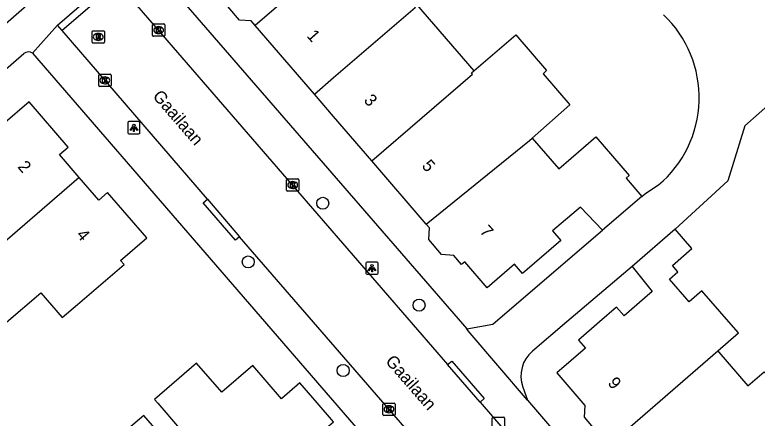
# Model space of a CAD drawing. Extents: x 161772 to 163123, y 383092 to 383917.
# Drawn here: x 162474.1 to 162534.4, y 383492.2 to 383524.9 of the extents above; entities that cross this region are included whole.
import ezdxf

# ---------------------------------------------------------------- set-up
doc = ezdxf.new("R2010")
doc.units = 0
for name, color, linetype in [('IMGEO_Boom', 7, 'Continuous'), ('IMGEO_Kolk', 7, 'Continuous'), ('IMGEO_Lichtpunt', 7, 'Continuous'), ('IMGEO_Openbare_ruimte_label', 7, 'Continuous'), ('IMGEO_Pand', 7, 'Continuous'), ('IMGEO_Pand_nummerreeks', 7, 'Continuous'), ('IMGEO_Rijbaan_lokaal_open', 7, 'Continuous'), ('IMGEO_Rioolput', 7, 'Continuous'), ('IMGEO_Voetpad_open', 7, 'Continuous')]:
    doc.layers.add(name, color=color, linetype=linetype)

msp = doc.modelspace()

# ---------------------------------------------------------------- linework, layer by layer
at = {"layer": 'IMGEO_Boom'}
for centre in [(162499.124, 383509.631), (162493.077, 383504.869), (162506.941, 383501.366), (162500.783, 383496.059)]:
    msp.add_circle(centre, 0.489, dxfattribs=at)
at = {"layer": 'IMGEO_Kolk'}
for p, q in [((162485.305, 383523.261), (162485.305, 383524.113)), ((162485.38, 383524.187), (162486.232, 383524.187)), ((162485.793, 383523.967), (162485.818, 383523.967)), ((162486.306, 383524.113), (162486.306, 383523.261)), ((162486.232, 383523.187), (162485.38, 383523.187)), ((162485.816, 383523.407), (162485.791, 383523.407)), ((162481.012, 383520.111), (162481.864, 383520.111)), ((162480.937, 383519.185), (162480.937, 383520.037)), ((162481.425, 383519.891), (162481.45, 383519.891)), ((162481.938, 383520.037), (162481.938, 383519.185)), ((162481.864, 383519.111), (162481.012, 383519.111)), ((162481.448, 383519.331), (162481.423, 383519.331)), ((162496.185, 383510.689), (162496.185, 383511.541)), ((162496.26, 383511.615), (162497.112, 383511.615)), ((162496.673, 383511.395), (162496.698, 383511.395)), ((162497.186, 383511.541), (162497.186, 383510.689)), ((162497.112, 383510.615), (162496.26, 383510.615)), ((162496.696, 383510.835), (162496.671, 383510.835)), ((162504.002, 383492.484), (162504.002, 383493.336)), ((162504.077, 383493.41), (162504.929, 383493.41)), ((162504.49, 383493.19), (162504.515, 383493.19)), ((162505.003, 383493.336), (162505.003, 383492.484)), ((162504.929, 383492.41), (162504.077, 383492.41)), ((162504.513, 383492.63), (162504.488, 383492.63)), ((162512.886, 383491.341), (162512.886, 383492.193)), ((162512.961, 383492.267), (162513.813, 383492.267)), ((162513.887, 383492.193), (162513.887, 383491.341))]:
    msp.add_line(p, q, dxfattribs=at)
for points in [[(162485.305, 383523.261), (162485.305, 383524.113)], [(162485.38, 383524.187), (162486.232, 383524.187)], [(162485.626, 383523.887), (162485.749, 383523.887), (162485.749, 383523.736), (162485.879, 383523.887), (162486.043, 383523.887), (162485.897, 383523.736), (162486.05, 383523.487), (162485.898, 383523.487), (162485.813, 383523.651), (162485.749, 383523.584), (162485.749, 383523.487), (162485.626, 383523.487), (162485.626, 383523.887)], [(162486.306, 383524.113), (162486.306, 383523.261)], [(162486.232, 383523.187), (162485.38, 383523.187)], [(162481.012, 383520.111), (162481.864, 383520.111)], [(162480.937, 383519.185), (162480.937, 383520.037)], [(162481.258, 383519.811), (162481.381, 383519.811), (162481.381, 383519.66), (162481.511, 383519.811), (162481.675, 383519.811), (162481.529, 383519.66), (162481.682, 383519.411), (162481.53, 383519.411), (162481.445, 383519.575), (162481.381, 383519.508), (162481.381, 383519.411), (162481.258, 383519.411), (162481.258, 383519.811)], [(162481.938, 383520.037), (162481.938, 383519.185)], [(162481.864, 383519.111), (162481.012, 383519.111)], [(162496.185, 383510.689), (162496.185, 383511.541)], [(162496.26, 383511.615), (162497.112, 383511.615)], [(162496.506, 383511.315), (162496.629, 383511.315), (162496.629, 383511.164), (162496.759, 383511.315), (162496.923, 383511.315), (162496.777, 383511.164), (162496.93, 383510.915), (162496.778, 383510.915), (162496.693, 383511.079), (162496.629, 383511.012), (162496.629, 383510.915), (162496.506, 383510.915), (162496.506, 383511.315)], [(162497.186, 383511.541), (162497.186, 383510.689)], [(162497.112, 383510.615), (162496.26, 383510.615)], [(162504.002, 383492.484), (162504.002, 383493.336)], [(162504.077, 383493.41), (162504.929, 383493.41)], [(162504.323, 383493.11), (162504.446, 383493.11), (162504.446, 383492.959), (162504.576, 383493.11), (162504.74, 383493.11), (162504.594, 383492.959), (162504.747, 383492.71), (162504.595, 383492.71), (162504.51, 383492.874), (162504.446, 383492.807), (162504.446, 383492.71), (162504.323, 383492.71), (162504.323, 383493.11)], [(162505.003, 383493.336), (162505.003, 383492.484)], [(162504.929, 383492.41), (162504.077, 383492.41)], [(162512.886, 383491.341), (162512.886, 383492.193)], [(162512.961, 383492.267), (162513.813, 383492.267)], [(162513.887, 383492.193), (162513.887, 383491.341)]]:
    msp.add_lwpolyline(points, dxfattribs=at)
for centre, start, end in [((162485.382, 383524.111), 91.55205, 178.44795), ((162485.382, 383524.111), 91.55205, 178.44795), ((162486.23, 383524.111), 1.55205, 88.44795), ((162486.23, 383524.111), 1.55205, 88.44795), ((162485.382, 383523.263), 181.55205, 268.44795), ((162485.382, 383523.263), 181.55205, 268.44795), ((162486.23, 383523.263), 271.55205, 358.44795), ((162486.23, 383523.263), 271.55205, 358.44795), ((162481.014, 383520.035), 91.55205, 178.44795), ((162481.014, 383520.035), 91.55205, 178.44795), ((162481.862, 383520.035), 1.55205, 88.44795), ((162481.862, 383520.035), 1.55205, 88.44795), ((162481.014, 383519.187), 181.55205, 268.44795), ((162481.014, 383519.187), 181.55205, 268.44795), ((162481.862, 383519.187), 271.55205, 358.44795), ((162481.862, 383519.187), 271.55205, 358.44795), ((162496.262, 383511.539), 91.55205, 178.44795), ((162496.262, 383511.539), 91.55205, 178.44795), ((162497.11, 383511.539), 1.55205, 88.44795), ((162497.11, 383511.539), 1.55205, 88.44795), ((162496.262, 383510.691), 181.55205, 268.44795), ((162496.262, 383510.691), 181.55205, 268.44795), ((162497.11, 383510.691), 271.55205, 358.44795), ((162497.11, 383510.691), 271.55205, 358.44795), ((162504.079, 383493.334), 91.55205, 178.44795), ((162504.079, 383493.334), 91.55205, 178.44795), ((162504.927, 383493.334), 1.55205, 88.44795), ((162504.927, 383493.334), 1.55205, 88.44795), ((162504.079, 383492.486), 181.55205, 268.44795), ((162504.079, 383492.486), 181.55205, 268.44795), ((162504.927, 383492.486), 271.55205, 358.44795), ((162504.927, 383492.486), 271.55205, 358.44795), ((162512.963, 383492.191), 91.55205, 178.44795), ((162512.963, 383492.191), 91.55205, 178.44795), ((162513.811, 383492.191), 1.55205, 88.44795), ((162513.811, 383492.191), 1.55205, 88.44795)]:
    msp.add_arc(centre, 0.0765, start, end, dxfattribs=at)
for centre, major_axis, ratio, start_param, end_param in [((162485.792, 383523.687), (-0.387, 0.002), 0.722429, 4.712389, 7.853982), ((162485.817, 383523.687), (-0.39, 0.002), 0.717154, 1.570796, 4.712389), ((162481.424, 383519.611), (-0.387, 0.002), 0.722429, 4.712389, 7.853982), ((162481.449, 383519.611), (-0.39, 0.002), 0.717154, 1.570796, 4.712389), ((162496.672, 383511.115), (-0.387, 0.002), 0.722429, 4.712389, 7.853982), ((162496.697, 383511.115), (-0.39, 0.002), 0.717154, 1.570796, 4.712389), ((162504.489, 383492.91), (-0.387, 0.002), 0.722429, 4.712389, 7.853982), ((162504.514, 383492.91), (-0.39, 0.002), 0.717154, 1.570796, 4.712389)]:
    msp.add_ellipse(centre, major_axis=major_axis, ratio=ratio, start_param=start_param, end_param=end_param, dxfattribs=at)
at = {"layer": 'IMGEO_Lichtpunt'}
for p, q in [((162483.294, 383516.166), (162483.294, 383515.359)), ((162483.294, 383516.166), (162483.294, 383515.359)), ((162484.196, 383516.261), (162483.388, 383516.261)), ((162484.196, 383516.261), (162483.388, 383516.261)), ((162484.29, 383515.359), (162484.29, 383516.166)), ((162484.29, 383515.359), (162484.29, 383516.166)), ((162483.388, 383515.265), (162484.196, 383515.265)), ((162483.388, 383515.265), (162484.196, 383515.265)), ((162502.63, 383504.77), (162502.63, 383503.963)), ((162502.63, 383504.77), (162502.63, 383503.963)), ((162503.532, 383504.865), (162502.724, 383504.865)), ((162503.532, 383504.865), (162502.724, 383504.865)), ((162503.626, 383503.963), (162503.626, 383504.77)), ((162503.626, 383503.963), (162503.626, 383504.77)), ((162502.724, 383503.869), (162503.532, 383503.869)), ((162502.724, 383503.869), (162503.532, 383503.869))]:
    msp.add_line(p, q, dxfattribs=at)
for points in [[(162483.668, 383515.83), (162483.707, 383515.802), (162483.519, 383515.54), (162483.481, 383515.567), (162483.668, 383515.83)], [(162483.77, 383515.782), (162483.817, 383515.782), (162483.817, 383515.46), (162483.77, 383515.46), (162483.77, 383515.782)], [(162483.88, 383515.802), (162483.918, 383515.829), (162484.105, 383515.567), (162484.066, 383515.539), (162483.88, 383515.802)], [(162503.004, 383504.434), (162503.043, 383504.406), (162502.855, 383504.144), (162502.817, 383504.171), (162503.004, 383504.434)], [(162503.216, 383504.406), (162503.254, 383504.433), (162503.441, 383504.171), (162503.402, 383504.143), (162503.216, 383504.406)], [(162503.106, 383504.386), (162503.153, 383504.386), (162503.153, 383504.064), (162503.106, 383504.064), (162503.106, 383504.386)]]:
    msp.add_lwpolyline(points, dxfattribs=at)
for centre in [(162483.793, 383515.964), (162503.129, 383504.568)]:
    msp.add_circle(centre, 0.0994, dxfattribs=at)
for centre, start, end in [((162483.388, 383516.166), 90, 180), ((162483.388, 383516.166), 90, 180), ((162484.196, 383516.166), 0, 90), ((162484.196, 383516.166), 0, 90), ((162483.388, 383515.359), 180, 270), ((162483.388, 383515.359), 180, 270), ((162484.196, 383515.359), 270, 0), ((162484.196, 383515.359), 270, 360), ((162502.724, 383504.77), 90, 180), ((162502.724, 383504.77), 90, 180), ((162503.532, 383504.77), 0, 90), ((162503.532, 383504.77), 0, 90), ((162502.724, 383503.963), 180, 270), ((162502.724, 383503.963), 180, 270), ((162503.532, 383503.963), 270, 0), ((162503.532, 383503.963), 270, 360)]:
    msp.add_arc(centre, 0.0946, start, end, dxfattribs=at)
at = {"layer": 'IMGEO_Pand'}
for points in [[(162493.638, 383524.064), (162493.324, 383524.429), (162492.373, 383524.501), (162491.424, 383525.605), (162491.497, 383526.572), (162490.821, 383527.358), (162491.047, 383527.552), (162489.304, 383529.58), (162491.468, 383531.44), (162490.792, 383532.227), (162493.919, 383534.915), (162494.572, 383534.154), (162496.959, 383536.205), (162496.267, 383537.01), (162499.387, 383539.692), (162500, 383538.961), (162501.95, 383536.636), (162500.133, 383535.075), (162500, 383535.172), (162499.207, 383534.489), (162500, 383533.572), (162501.996, 383531.263)], [(162501.996, 383531.263), (162500, 383529.544), (162493.638, 383524.064)], [(162498.442, 383518.487), (162500, 383519.83), (162506.619, 383525.531), (162506.744, 383525.769)], [(162506.744, 383525.769), (162511.393, 383520.391)], [(162498.442, 383518.487), (162493.638, 383524.064)], [(162511.393, 383520.391), (162514.786, 383523.314), (162517.294, 383520.402), (162517.002, 383520.151), (162519.181, 383517.622), (162516.114, 383514.929)], [(162503.111, 383513.065), (162511.284, 383520.105), (162511.189, 383520.215), (162511.393, 383520.391)], [(162503.111, 383513.065), (162500, 383516.678), (162498.442, 383518.487)], [(162479.356, 383511.733), (162477.762, 383513.584), (162478.454, 383514.18), (162475.283, 383517.863), (162473.161, 383516.035), (162472.868, 383516.376), (162468.019, 383512.202), (162470.231, 383509.633), (162468.201, 383507.885), (162467.313, 383507.12), (162470.157, 383503.816)], [(162507.518, 383507.949), (162515.897, 383514.738), (162516.114, 383514.929)], [(162516.114, 383514.929), (162518.279, 383512.424), (162521.275, 383515.014), (162523.984, 383511.88), (162523.742, 383511.672), (162525.024, 383510.179)], [(162507.518, 383507.949), (162503.111, 383513.065)], [(162470.157, 383503.816), (162473.468, 383499.971), (162476.248, 383502.364), (162477.982, 383500.351), (162479.211, 383501.409), (162483, 383504.671), (162482.72, 383504.996), (162484.833, 383506.816), (162481.665, 383510.496), (162480.951, 383509.881), (162479.356, 383511.733)], [(162479.356, 383511.733), (162472.907, 383506.185), (162471.24, 383504.749), (162470.157, 383503.816)], [(162525.024, 383510.179), (162521.836, 383507.439)], [(162521.836, 383507.439), (162520.039, 383509.328), (162517.777, 383507.384), (162518.438, 383506.615), (162515.331, 383503.945), (162514.688, 383504.692), (162512.462, 383502.779), (162510.657, 383504.88), (162510.392, 383504.653), (162509.75, 383505.4), (162508.771, 383505.474), (162507.723, 383506.693), (162507.794, 383507.628), (162507.518, 383507.949)], [(162527.726, 383507.542), (162524.237, 383504.513)], [(162531.189, 383497.65), (162532.872, 383499.105), (162532.091, 383500), (162529.884, 383502.532), (162528.855, 383501.639), (162527.267, 383503.469), (162527.953, 383504.065), (162527.501, 383504.586), (162529.093, 383505.969), (162527.726, 383507.542)], [(162524.237, 383504.513), (162525.872, 383502.484), (162523.577, 383500.492), (162522.969, 383501.193), (162521.588, 383500), (162519.879, 383498.523), (162520.44, 383497.874), (162518.116, 383495.865), (162520.399, 383493.223), (162520.329, 383492.261), (162521.378, 383491.048), (162522.385, 383490.974), (162522.849, 383490.438)], [(162531.189, 383497.65), (162531.273, 383497.552), (162533.63, 383494.824), (162534.952, 383495.966), (162537.63, 383492.868), (162536.318, 383491.734), (162535.976, 383492.13), (162533.117, 383489.659), (162533.659, 383489.054), (162530.414, 383486.25), (162529.818, 383486.94), (162527.559, 383484.988), (162522.849, 383490.438)], [(162522.849, 383490.438), (162531.189, 383497.65)], [(162492.807, 383485.171), (162494.658, 383486.762), (162495.277, 383486.042), (162498.983, 383489.227), (162498.097, 383490.258), (162499.993, 383491.888), (162498.66, 383493.44), (162497.267, 383495.06), (162495.794, 383493.793), (162495.762, 383493.765), (162493.443, 383496.463), (162490.92, 383494.295), (162488.888, 383496.658), (162485.462, 383493.714), (162485.734, 383493.397), (162487.488, 383491.357)], [(162487.488, 383491.357), (162486.349, 383490.378), (162484.596, 383492.419), (162482.46, 383490.585), (162484.026, 383488.763), (162481.421, 383486.525), (162482.459, 383485.317), (162485.718, 383481.524), (162486.004, 383481.77), (162487.83, 383479.646), (162491.574, 383482.864), (162490.957, 383483.582), (162492.807, 383485.171)]]:
    msp.add_lwpolyline(points, dxfattribs=at)
at = {"layer": 'IMGEO_Rijbaan_lokaal_open'}
for points in [[(162482.473, 383527.536), (162477.963, 383523.653)], [(162482.473, 383527.536), (162509.259, 383496.545)], [(162475.321, 383525.871), (162467.06, 383518.683), (162445.287, 383500.025), (162441.857, 383497.02), (162441.094, 383496.401)], [(162489.774, 383509.958), (162477.963, 383523.653)], [(162535.718, 383517.971), (162533.383, 383515.927), (162532.004, 383511.448), (162527.726, 383507.542)], [(162525.024, 383510.179), (162525.34, 383510.451), (162526.375, 383511.118)], [(162489.774, 383509.958), (162492.378, 383506.907)], [(162506.124, 383491.033), (162492.378, 383506.907)], [(162510.809, 383499.431), (162512.938, 383499.832), (162513.135, 383500), (162521.836, 383507.439)], [(162524.237, 383504.513), (162518.943, 383500), (162516.154, 383497.622)], [(162515.75, 383493.665), (162510.938, 383499.282), (162510.809, 383499.431)], [(162511.902, 383493.48), (162509.259, 383496.545)], [(162515.362, 383494.72), (162515.75, 383493.665)], [(162511.902, 383493.48), (162520.618, 383483.371)]]:
    msp.add_lwpolyline(points, dxfattribs=at)
for centre, radius, start, end in [((162520.414, 383518.207), 9.262, 310.0591, 46.50618), ((162517.801, 383495.614), 2.597, 129.34665, 200.12307)]:
    msp.add_arc(centre, radius, start, end, dxfattribs=at)
at = {"layer": 'IMGEO_Rioolput'}
for p, q in [((162480.4, 383522.709), (162480.4, 383523.561)), ((162480.475, 383523.635), (162481.327, 383523.635)), ((162480.888, 383523.415), (162480.913, 383523.415)), ((162481.401, 383523.561), (162481.401, 383522.709)), ((162481.327, 383522.635), (162480.475, 383522.635)), ((162480.911, 383522.855), (162480.886, 383522.855))]:
    msp.add_line(p, q, dxfattribs=at)
for points in [[(162480.4, 383522.709), (162480.4, 383523.561)], [(162480.475, 383523.635), (162481.327, 383523.635)], [(162480.989, 383523.333), (162480.737, 383523.335), (162480.737, 383522.935)], [(162480.915, 383523.254), (162480.861, 383523.254), (162480.861, 383523.173)], [(162480.861, 383523.173), (162480.913, 383523.173)], [(162481.401, 383523.561), (162481.401, 383522.709)], [(162481.327, 383522.635), (162480.475, 383522.635)], [(162480.737, 383522.935), (162480.861, 383522.935), (162480.861, 383523.097), (162480.872, 383523.097)], [(162480.919, 383523.068), (162480.99, 383522.935), (162481.13, 383522.935), (162481.065, 383523.061)]]:
    msp.add_lwpolyline(points, dxfattribs=at)
for centre, radius, start, end in [((162480.477, 383523.559), 0.0765, 91.55205, 178.44795), ((162480.477, 383523.559), 0.0765, 91.55205, 178.44795), ((162480.897, 383523.362), 0.19, 274.7715, 282.96867), ((162480.921, 383523.158), 0.0964, 77.00612, 93.18647), ((162480.935, 383523.215), 0.0378, 276.66336, 79.67722), ((162480.988, 383523.223), 0.109, 350.36119, 89.41601), ((162480.986, 383523.223), 0.112, 277.58423, 350.98172), ((162480.97, 383523.008), 0.108, 29.51342, 73.79051), ((162481.325, 383523.559), 0.0765, 1.55205, 88.44795), ((162481.325, 383523.559), 0.0765, 1.55205, 88.44795), ((162480.477, 383522.711), 0.0765, 181.55205, 268.44795), ((162480.477, 383522.711), 0.0765, 181.55205, 268.44795), ((162480.871, 383523.044), 0.0533, 26.02933, 88.69889), ((162481.325, 383522.711), 0.0765, 271.55205, 358.44795), ((162481.325, 383522.711), 0.0765, 271.55205, 358.44795)]:
    msp.add_arc(centre, radius, start, end, dxfattribs=at)
for centre, major_axis, ratio, start_param, end_param in [((162480.887, 383523.135), (-0.387, 0.002), 0.722429, 4.712389, 7.853982), ((162480.912, 383523.135), (-0.39, 0.002), 0.717154, 1.570796, 4.712389)]:
    msp.add_ellipse(centre, major_axis=major_axis, ratio=ratio, start_param=start_param, end_param=end_param, dxfattribs=at)
at = {"layer": 'IMGEO_Voetpad_open'}
for points in [[(162484.308, 383530.048), (162510.809, 383499.431)], [(162477.588, 383524.09), (162482.084, 383527.984)], [(162475.569, 383521.813), (162477.588, 383524.09)], [(162477.963, 383523.653), (162477.588, 383524.09)], [(162443.732, 383494.748), (162449.833, 383500), (162474.854, 383521.793)], [(162475.569, 383521.813), (162503.551, 383489.453)], [(162492.378, 383506.907), (162492.05, 383506.64), (162489.424, 383509.68), (162489.774, 383509.958)], [(162509.259, 383496.545), (162509.608, 383496.81), (162512.227, 383493.778), (162511.902, 383493.48)], [(162515.75, 383493.665), (162525.811, 383481.917), (162522.137, 383478.766)]]:
    msp.add_lwpolyline(points, dxfattribs=at)
msp.add_arc((162475.227, 383521.265), 0.646, 57.97936, 125.22516, dxfattribs=at)

# ---------------------------------------------------------------- texts
at = {"layer": 'IMGEO_Openbare_ruimte_label'}
for rotation, p in [(310.82494, (162485.265, 383518.293)), (311.1482, (162504.158, 383496.781))]:
    msp.add_text('Gaailaan', height=1, rotation=rotation, dxfattribs=at).set_placement(p)
at = {"layer": 'IMGEO_Pand_nummerreeks'}
for s, rotation, p in [('1', 311.48827, (162497.771, 383523.194)), ('3', 311.48827, (162502.402, 383517.958)), ('2', 310.73709, (162474.307, 383512.57)), ('5', 311.48827, (162507.108, 383512.636)), ('7', 311.48766, (162511.815, 383507.315)), ('4', 310.73709, (162479.073, 383507.035)), ('9', 310.96054, (162522.2, 383495.006))]:
    msp.add_text(s, height=1, rotation=rotation, dxfattribs=at).set_placement(p)

doc.saveas('drawing.dxf')
